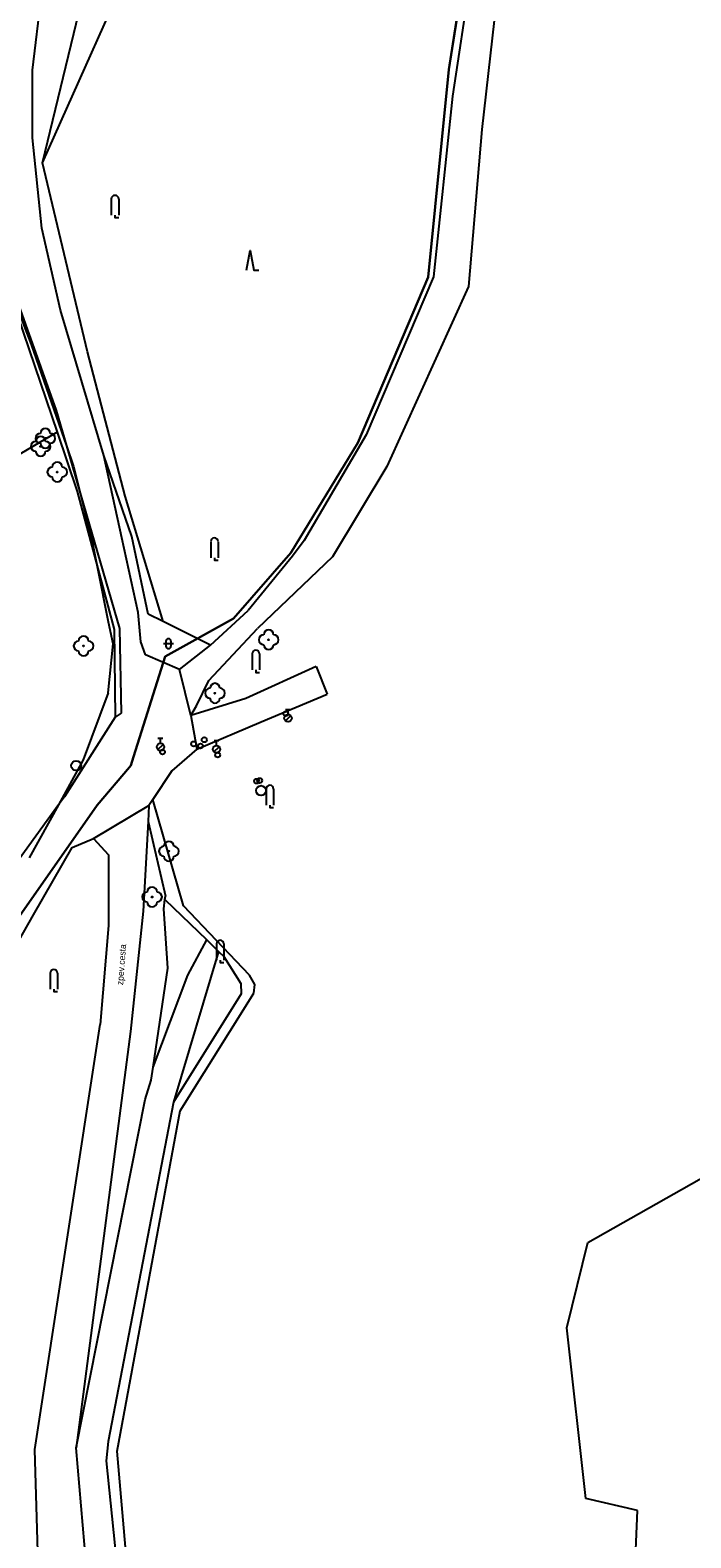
# Model space of a CAD drawing. Extents: x -598233 to -596890, y -1157848 to -1156431.
# Drawn here: x -597363 to -597296.2, y -1156859.8 to -1156707.2 of the extents above; entities that cross this region are included whole.
import ezdxf

# ---------------------------------------------------------------- set-up
doc = ezdxf.new("R2010")
doc.units = 0
for name, color, linetype in [('Level 10', 7, 'Continuous'), ('Level 11', 7, 'Continuous'), ('Level 21', 7, 'Continuous'), ('Level 22', 7, 'Continuous'), ('Level 27', 7, 'Continuous'), ('Level 28', 7, 'Continuous'), ('Level 31', 7, 'Continuous'), ('Level 36', 7, 'Continuous'), ('Level 42', 7, 'Continuous'), ('Level 51', 7, 'Continuous'), ('Vrstva 54', 7, 'Continuous'), ('Vrstva 60', 7, 'Continuous')]:
    doc.layers.add(name, color=color, linetype=linetype)

msp = doc.modelspace()

# ---------------------------------------------------------------- linework, layer by layer
at = {"layer": 'Level 10'}
for points in [[(-597362.79, -1156711.26), (-597361.9, -1156703.69)], [(-597362.81, -1156718.12), (-597362.79, -1156711.26)], [(-597361.86, -1156727.24), (-597362.81, -1156718.12)], [(-597359.98, -1156735.56), (-597361.86, -1156727.24)], [(-597366.68, -1156729.32), (-597362.94, -1156739.03), (-597359.37, -1156749.28)], [(-597355.59, -1156750.26), (-597359.98, -1156735.56)], [(-597359.37, -1156749.28), (-597358.64, -1156751.36), (-597357.91, -1156754.3)], [(-597353.76, -1156758.58), (-597355.59, -1156750.26)], [(-597357.91, -1156754.3), (-597356.66, -1156759.32)], [(-597356.19, -1156761.68), (-597356.66, -1156759.32)], [(-597352.12, -1156766.14), (-597353.76, -1156758.58)], [(-597355.15, -1156774.28), (-597354.65, -1156769.3), (-597355.12, -1156767.12), (-597356.19, -1156761.68)], [(-597351.85, -1156769.12), (-597352.12, -1156766.14)], [(-597351.36, -1156770.44), (-597351.85, -1156769.12)], [(-597347.95, -1156771.92), (-597351.36, -1156770.44)], [(-597347.95, -1156771.92), (-597351.36, -1156770.44)], [(-597346.78, -1156776.58), (-597347.95, -1156771.92)], [(-597355.15, -1156774.28), (-597357.68, -1156781.05), (-597360.17, -1156785.6)], [(-597346.78, -1156776.58), (-597346.17, -1156779.96)], [(-597346.17, -1156779.96), (-597348.7, -1156782.17), (-597350.62, -1156785.06), (-597351.02, -1156785.67), (-597351.11, -1156787.28), (-597351.62, -1156796.38), (-597352.9, -1156808.55)], [(-597360.17, -1156785.6), (-597363.12, -1156790.97)], [(-597362.7, -1156796.75), (-597358.78, -1156789.93), (-597356.62, -1156789), (-597355.1, -1156790.65)], [(-597355.1, -1156790.65), (-597355.11, -1156797.8), (-597355.94, -1156807.83)], [(-597370.82, -1156811.04), (-597362.7, -1156796.75)]]:
    msp.add_lwpolyline(points, dxfattribs=at)
at = {"layer": 'Level 11'}
for points in [[(-597344.8, -1156769.45), (-597340.98, -1156765.95)], [(-597346.21, -1156775.6), (-597344.98, -1156773.03), (-597340.03, -1156767.77)], [(-597347.95, -1156771.92), (-597344.8, -1156769.45)], [(-597334.12, -1156771.59), (-597341.24, -1156774.84), (-597346.78, -1156776.58)], [(-597334.12, -1156771.59), (-597332.99, -1156774.39)], [(-597346.17, -1156779.96), (-597339.68, -1156777.19), (-597332.99, -1156774.39)], [(-597346.78, -1156776.58), (-597346.21, -1156775.6)], [(-597356.62, -1156789), (-597351.02, -1156785.67)], [(-597352.9, -1156808.55), (-597358.38, -1156850.66)]]:
    msp.add_lwpolyline(points, dxfattribs=at)
at = {"layer": 'Level 21'}
for points in [[(-597352.74, -1156758.45), (-597355.59, -1156750.26)], [(-597351.09, -1156766.32), (-597352.74, -1156758.45)], [(-597344.8, -1156769.45), (-597349.58, -1156767.07), (-597351.09, -1156766.32)], [(-597344.8, -1156769.45), (-597349.58, -1156767.07), (-597351.09, -1156766.32)]]:
    msp.add_lwpolyline(points, dxfattribs=at)
at = {"layer": 'Level 22'}
for centre in [(-597361.5, -1156748.52), (-597361.98, -1156749.33), (-597360.3, -1156751.93), (-597338.92, -1156768.9), (-597357.64, -1156769.53), (-597344.35, -1156774.31), (-597349.01, -1156790.3), (-597350.7, -1156794.93)]:
    msp.add_circle(centre, 0.05, dxfattribs=at)
for centre, start, end in [((-597361.5, -1156748.02), 0, 180), ((-597362.48, -1156749.33), 90, 270), ((-597362, -1156748.52), 90, 270), ((-597361.98, -1156748.83), 0, 180), ((-597361.5, -1156749.02), 180, 0), ((-597361.48, -1156749.33), 270, 90), ((-597361, -1156748.52), 270, 90), ((-597361.98, -1156749.83), 180, 0), ((-597360.8, -1156751.93), 90, 270), ((-597360.3, -1156751.43), 0, 180), ((-597359.8, -1156751.93), 270, 90), ((-597360.3, -1156752.43), 180, 0), ((-597358.14, -1156769.53), 90, 270), ((-597357.64, -1156769.03), 0, 180), ((-597357.14, -1156769.53), 270, 90), ((-597339.42, -1156768.9), 90, 270), ((-597338.92, -1156768.4), 0, 180), ((-597338.42, -1156768.9), 270, 90), ((-597357.64, -1156770.03), 180, 0), ((-597338.92, -1156769.4), 180, 0), ((-597344.35, -1156773.81), 0, 180), ((-597344.85, -1156774.31), 90, 270), ((-597344.35, -1156774.81), 180, 0), ((-597343.85, -1156774.31), 270, 90), ((-597349.51, -1156790.3), 90, 270), ((-597349.01, -1156789.8), 0, 180), ((-597348.51, -1156790.3), 270, 90), ((-597349.01, -1156790.8), 180, 0), ((-597351.2, -1156794.93), 90, 270), ((-597350.7, -1156794.43), 0, 180), ((-597350.2, -1156794.93), 270, 90), ((-597350.7, -1156795.43), 180, 0)]:
    msp.add_arc(centre, 0.5, start, end, dxfattribs=at)
at = {"layer": 'Level 27'}
for centre in [(-597358.38, -1156781.64), (-597339.69, -1156784.1599)]:
    msp.add_circle(centre, 0.5, dxfattribs=at)
at = {"layer": 'Level 28'}
for p, q in [((-597337.218, -1156777.102), (-597336.688, -1156776.572)), ((-597337.21, -1156775.955), (-597336.71, -1156775.955)), ((-597336.96, -1156776.455), (-597336.96, -1156775.955)), ((-597350.118, -1156780.022), (-597349.588, -1156779.492)), ((-597350.11, -1156778.875), (-597349.61, -1156778.875)), ((-597349.86, -1156779.375), (-597349.86, -1156778.875)), ((-597344.448, -1156780.252), (-597343.918, -1156779.722)), ((-597344.44, -1156779.105), (-597343.94, -1156779.105)), ((-597344.19, -1156779.605), (-597344.19, -1156779.105))]:
    msp.add_line(p, q, dxfattribs=at)
for centre, radius in [((-597337.18, -1156776.38), 0.25), ((-597336.96, -1156776.83), 0.375), ((-597349.86, -1156779.75), 0.375), ((-597346.5, -1156779.44), 0.25), ((-597345.81, -1156779.65), 0.25), ((-597345.43, -1156779.02), 0.25), ((-597344.19, -1156779.98), 0.375), ((-597349.65, -1156780.26), 0.25), ((-597344.07, -1156780.56), 0.25)]:
    msp.add_circle(centre, radius, dxfattribs=at)
at = {"layer": 'Level 31'}
for centre in [(-597340.13, -1156783.21), (-597339.83, -1156783.15)]:
    msp.add_circle(centre, 0.25, dxfattribs=at)
at = {"layer": 'Level 36'}
for p, q in [((-597354.835, -1156724.305), (-597354.835, -1156725.93)), ((-597354.085, -1156724.305), (-597354.085, -1156725.93)), ((-597344.775, -1156758.975), (-597344.775, -1156760.6)), ((-597344.025, -1156758.975), (-597344.025, -1156760.6)), ((-597349.306, -1156769.046), (-597349.306, -1156769.546)), ((-597348.806, -1156769.046), (-597348.806, -1156769.546)), ((-597349.556, -1156769.296), (-597348.556, -1156769.296)), ((-597340.595, -1156770.325), (-597340.595, -1156771.95)), ((-597339.845, -1156770.325), (-597339.845, -1156771.95)), ((-597339.165, -1156784.005), (-597339.165, -1156785.63)), ((-597338.415, -1156784.005), (-597338.415, -1156785.63)), ((-597344.195, -1156799.685), (-597344.195, -1156801.31)), ((-597343.445, -1156799.685), (-597343.445, -1156801.31)), ((-597361.015, -1156802.635), (-597361.015, -1156804.26)), ((-597360.265, -1156802.635), (-597360.265, -1156804.26))]:
    msp.add_line(p, q, dxfattribs=at)
for points in [[(-597354.46, -1156725.93), (-597354.46, -1156726.18), (-597354.085, -1156726.18)], [(-597341.169, -1156731.508), (-597340.794, -1156729.508), (-597340.419, -1156731.508), (-597339.919, -1156731.508)], [(-597344.4, -1156760.6), (-597344.4, -1156760.85), (-597344.025, -1156760.85)], [(-597340.22, -1156771.95), (-597340.22, -1156772.2), (-597339.845, -1156772.2)], [(-597338.79, -1156785.63), (-597338.79, -1156785.88), (-597338.415, -1156785.88)], [(-597343.82, -1156801.31), (-597343.82, -1156801.56), (-597343.445, -1156801.56)], [(-597360.64, -1156804.26), (-597360.64, -1156804.51), (-597360.265, -1156804.51)]]:
    msp.add_lwpolyline(points, dxfattribs=at)
for centre, radius, start, end in [((-597354.4603, -1156724.3046), 0.375, 0, 180), ((-597344.4003, -1156758.9746), 0.375, 0, 180), ((-597349.0557, -1156769.0463), 0.25, 0, 180), ((-597349.0557, -1156769.5463), 0.25, 180, 0), ((-597340.2203, -1156770.3246), 0.375, 0, 180), ((-597338.7903, -1156784.0046), 0.375, 0, 180), ((-597343.8203, -1156799.6846), 0.375, 0, 180), ((-597360.6403, -1156802.6346), 0.375, 0, 180)]:
    msp.add_arc(centre, radius, start, end, dxfattribs=at)
at = {"layer": 'Level 51'}
for points in [[(-597361.79, -1156720.64), (-597352.84, -1156683.71)], [(-597314.62, -1156693.1), (-597317.35, -1156717.26)], [(-597361.79, -1156720.64), (-597351.23, -1156697)], [(-597318.55, -1156702.04), (-597320.34, -1156713.9)], [(-597320.34, -1156713.9), (-597322.26, -1156732.1599)], [(-597317.35, -1156717.26), (-597318.7, -1156733.14)], [(-597357.24, -1156739.76), (-597361.79, -1156720.64)], [(-597366.64, -1156728.31), (-597360.4099, -1156745.69)], [(-597322.26, -1156732.1599), (-597329.07, -1156748.15)], [(-597318.7, -1156733.14), (-597326.9699, -1156751.36)], [(-597364.28, -1156736.19), (-597360.32, -1156747.9099)], [(-597353.43, -1156754.37), (-597357.24, -1156739.76)], [(-597360.4099, -1156745.69), (-597359.37, -1156749.28)], [(-597360.32, -1156747.9099), (-597368.3, -1156752.57)], [(-597360.32, -1156747.9099), (-597358.29, -1156753.9099)], [(-597329.07, -1156748.15), (-597335.33, -1156758.86)], [(-597359.37, -1156749.28), (-597357.91, -1156754.3)], [(-597326.9699, -1156751.36), (-597332.4699, -1156760.52)], [(-597358.29, -1156753.9099), (-597356.19, -1156761.68)], [(-597357.91, -1156754.3), (-597353.99, -1156767.76)], [(-597349.58, -1156767.07), (-597353.43, -1156754.37)], [(-597335.33, -1156758.86), (-597336.51, -1156760.44)], [(-597336.51, -1156760.44), (-597340.98, -1156765.95)], [(-597332.4699, -1156760.52), (-597340.03, -1156767.77)], [(-597356.19, -1156761.68), (-597354.53, -1156767.85)], [(-597354.53, -1156767.85), (-597354.45, -1156776.73)], [(-597353.99, -1156767.76), (-597353.83, -1156776.33)], [(-597353.83, -1156776.33), (-597354.45, -1156776.73)], [(-597354.45, -1156776.73), (-597359.58, -1156784.78)], [(-597360.17, -1156785.6), (-597367.8, -1156796.09)], [(-597359.58, -1156784.78), (-597360.17, -1156785.6)], [(-597347.54, -1156795.81), (-597350.62, -1156785.06)], [(-597351.11, -1156787.28), (-597349.36, -1156794.86)], [(-597349.4, -1156795.18), (-597349.36, -1156794.86)], [(-597349.51, -1156796.14), (-597349.4, -1156795.18)], [(-597349.13, -1156802.14), (-597349.51, -1156796.14)], [(-597349.4, -1156795.18), (-597345.18, -1156799.28)], [(-597340.86, -1156802.83), (-597347.54, -1156795.81)], [(-597347.1, -1156802.84), (-597345.18, -1156799.28)], [(-597345.18, -1156799.28), (-597343.99, -1156800.44)], [(-597343.99, -1156800.44), (-597348.53, -1156815.68)], [(-597343.99, -1156800.44), (-597343.45, -1156800.96)], [(-597343.45, -1156800.96), (-597341.7199, -1156803.7)], [(-597350.61, -1156812.14), (-597349.13, -1156802.14)], [(-597350.61, -1156812.14), (-597347.1, -1156802.84)], [(-597341.7199, -1156803.7), (-597341.7, -1156804.7199)], [(-597340.32, -1156803.78), (-597340.86, -1156802.83)], [(-597340.42, -1156804.6599), (-597340.32, -1156803.78)], [(-597341.7, -1156804.7199), (-597348.53, -1156815.68)], [(-597347.86, -1156816.57), (-597340.42, -1156804.6599)], [(-597362.55, -1156850.84), (-597355.94, -1156807.83)], [(-597350.81, -1156813.48), (-597350.61, -1156812.14)], [(-597351.4, -1156815.42), (-597350.81, -1156813.48)], [(-597306.64, -1156829.9), (-597277.9699, -1156813.6599)], [(-597358.38, -1156850.6599), (-597351.4, -1156815.42)], [(-597348.53, -1156815.68), (-597355.15, -1156850.03)], [(-597354.24, -1156851), (-597347.86, -1156816.57)], [(-597308.75, -1156838.51), (-597306.64, -1156829.9)], [(-597306.85, -1156855.79), (-597308.75, -1156838.51)], [(-597362.02, -1156869.23), (-597362.55, -1156850.84)], [(-597356.88, -1156868.27), (-597358.38, -1156850.6599)], [(-597355.15, -1156850.03), (-597355.36, -1156851.9699)], [(-597352.78, -1156867.7199), (-597354.24, -1156851)], [(-597355.36, -1156851.9699), (-597353.58, -1156869.11)], [(-597301.63, -1156857.01), (-597306.85, -1156855.79)], [(-597301.92, -1156864.1599), (-597301.63, -1156857.01)]]:
    msp.add_lwpolyline(points, dxfattribs=at)
at = {"layer": 'Vrstva 54'}
for p, q in [((-597319.27, -1156702.09), (-597320.69, -1156711.19)), ((-597320.69, -1156711.19), (-597322.79, -1156732.22)), ((-597322.79, -1156732.22), (-597329.89, -1156748.98)), ((-597329.89, -1156748.98), (-597336.66, -1156760.1)), ((-597336.66, -1156760.1), (-597342.46, -1156766.75)), ((-597342.46, -1156766.75), (-597349.39, -1156770.61)), ((-597349.39, -1156770.61), (-597352.58, -1156780.76)), ((-597352.58, -1156780.76), (-597352.85, -1156781.63)), ((-597352.98, -1156781.78), (-597356.25, -1156785.65)), ((-597352.85, -1156781.63), (-597352.98, -1156781.78)), ((-597356.25, -1156785.65), (-597368.15, -1156802.59))]:
    msp.add_line(p, q, dxfattribs=at)
at = {"layer": 'Vrstva 60'}
for points in [[(-597264.71, -1156613.09), (-597272.06, -1156618.34), (-597277.57, -1156622.61), (-597282.01, -1156626.05), (-597296.17, -1156642.61), (-597311.62, -1156665.35), (-597318.82, -1156692.37), (-597319.27, -1156702.09), (-597320.69, -1156711.19), (-597322.79, -1156732.22), (-597329.89, -1156748.98), (-597336.66, -1156760.1), (-597342.46, -1156766.75), (-597349.39, -1156770.61), (-597352.58, -1156780.76), (-597352.85, -1156781.63), (-597352.98, -1156781.78), (-597356.25, -1156785.65), (-597368.15, -1156802.59)], [(-597368.15, -1156802.59), (-597356.25, -1156785.65), (-597352.98, -1156781.78), (-597352.85, -1156781.63), (-597352.58, -1156780.76), (-597349.39, -1156770.61), (-597342.46, -1156766.75), (-597336.66, -1156760.1), (-597329.89, -1156748.98), (-597322.79, -1156732.22), (-597320.69, -1156711.19), (-597319.27, -1156702.09), (-597318.82, -1156692.37), (-597311.62, -1156665.35), (-597296.17, -1156642.61), (-597282.01, -1156626.05), (-597277.57, -1156622.61), (-597272.06, -1156618.34), (-597264.71, -1156613.09)]]:
    msp.add_lwpolyline(points, dxfattribs=at)

# ---------------------------------------------------------------- texts
at = {"layer": 'Level 42'}
msp.add_text('zpev.cesta', height=0.65, rotation=85.633466, dxfattribs=at).set_placement((-597353.64, -1156803.87))

doc.saveas('drawing.dxf')
